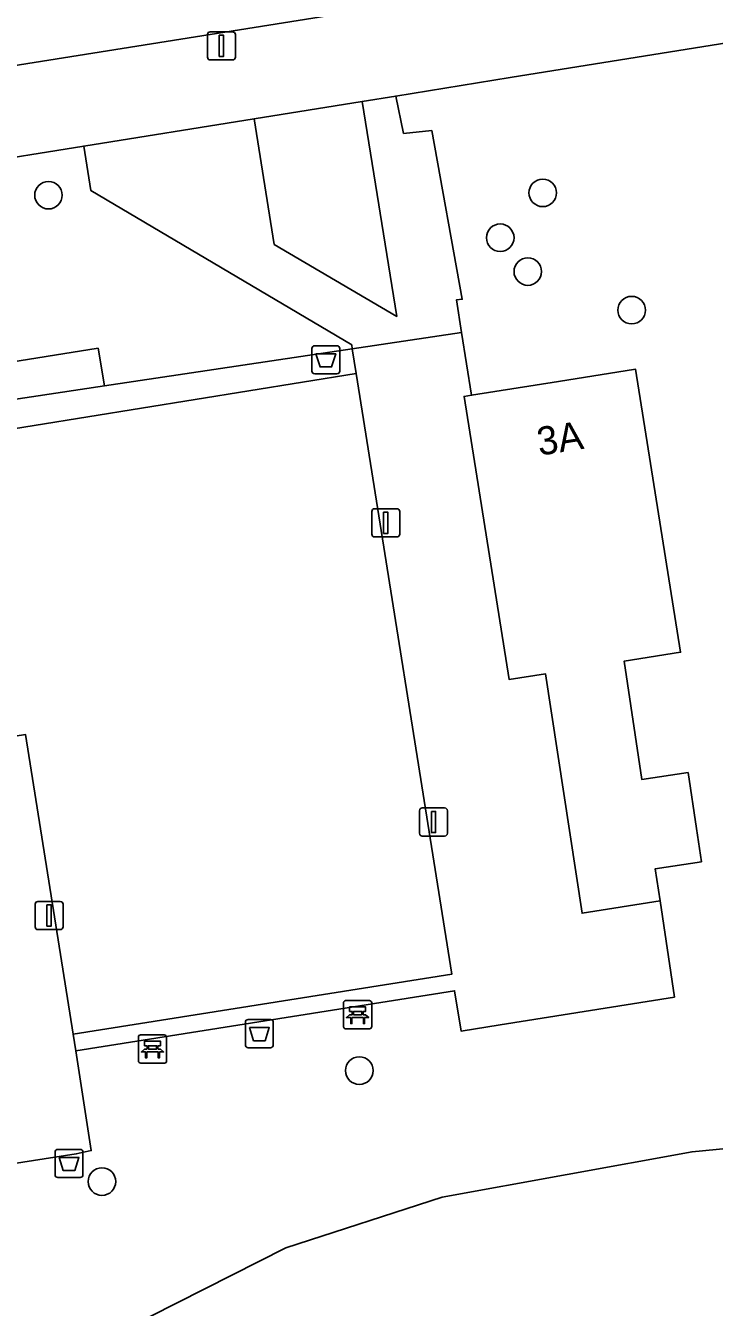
# Model space of a CAD drawing. Extents: x 160077 to 160948, y 386481 to 387498.
# Drawn here: x 160568.98 to 160593.42, y 387002.13 to 387047.61 of the extents above; entities that cross this region are included whole.
import ezdxf

# ---------------------------------------------------------------- set-up
doc = ezdxf.new("R2010")
doc.units = 0
for name, color, linetype in [('IMGEO_Afvalbak', 7, 'Continuous'), ('IMGEO_Bank', 7, 'Continuous'), ('IMGEO_Boom', 7, 'Continuous'), ('IMGEO_Groenvoorziening', 7, 'Continuous'), ('IMGEO_Lichtmast', 7, 'Continuous'), ('IMGEO_Pand', 7, 'Continuous'), ('IMGEO_Pand_nummerreeks', 7, 'Continuous'), ('IMGEO_Terreindeel_halfverhard', 7, 'Continuous'), ('IMGEO_Voetpad_open', 7, 'Continuous')]:
    doc.layers.add(name, color=color, linetype=linetype)

msp = doc.modelspace()

# ---------------------------------------------------------------- linework, layer by layer
at = {"layer": 'IMGEO_Afvalbak'}
for p, q in [((160579.139, 387035.349), (160579.139, 387036.149)), ((160579.139, 387036.149), (160579.139, 387035.349)), ((160579.239, 387036.249), (160580.029, 387036.249)), ((160580.029, 387036.249), (160579.239, 387036.249)), ((160580.129, 387036.149), (160580.129, 387035.349)), ((160580.129, 387035.349), (160580.129, 387036.149)), ((160580.029, 387035.249), (160579.239, 387035.249)), ((160579.239, 387035.249), (160580.029, 387035.249)), ((160576.78, 387011.44), (160576.78, 387012.24)), ((160576.78, 387012.24), (160576.78, 387011.44)), ((160576.88, 387012.34), (160577.67, 387012.34)), ((160577.67, 387012.34), (160576.88, 387012.34)), ((160577.77, 387012.24), (160577.77, 387011.44)), ((160577.77, 387011.44), (160577.77, 387012.24)), ((160577.67, 387011.34), (160576.88, 387011.34)), ((160576.88, 387011.34), (160577.67, 387011.34)), ((160570.025, 387006.833), (160570.025, 387007.633)), ((160570.025, 387007.633), (160570.025, 387006.833)), ((160570.125, 387007.733), (160570.915, 387007.733)), ((160570.915, 387007.733), (160570.125, 387007.733)), ((160571.015, 387007.633), (160571.015, 387006.833)), ((160571.015, 387006.833), (160571.015, 387007.633)), ((160570.915, 387006.733), (160570.125, 387006.733)), ((160570.125, 387006.733), (160570.915, 387006.733))]:
    msp.add_line(p, q, dxfattribs=at)
for points in [[(160579.282, 387035.963), (160579.986, 387035.963), (160579.837, 387035.493), (160579.431, 387035.493), (160579.282, 387035.963)], [(160576.923, 387012.054), (160577.627, 387012.054), (160577.478, 387011.584), (160577.072, 387011.584), (160576.923, 387012.054)], [(160570.168, 387007.447), (160570.872, 387007.447), (160570.723, 387006.977), (160570.317, 387006.977), (160570.168, 387007.447)]]:
    msp.add_lwpolyline(points, dxfattribs=at)
for centre, start, end in [((160579.239, 387036.149), 90, 180), ((160579.239, 387036.149), 90, 180), ((160580.029, 387036.149), 0, 90), ((160580.029, 387036.149), 360, 90), ((160579.239, 387035.349), 180, 270), ((160579.239, 387035.349), 180, 270), ((160580.029, 387035.349), 270, 0), ((160580.029, 387035.349), 270, 0), ((160576.88, 387012.24), 90, 180), ((160576.88, 387012.24), 90, 180), ((160577.67, 387012.24), 0, 90), ((160577.67, 387012.24), 360, 90), ((160576.88, 387011.44), 180, 270), ((160576.88, 387011.44), 180, 270), ((160577.67, 387011.44), 270, 0), ((160577.67, 387011.44), 270, 0), ((160570.125, 387007.633), 90, 180), ((160570.125, 387007.633), 90, 180), ((160570.915, 387007.633), 0, 90), ((160570.915, 387007.633), 360, 90), ((160570.125, 387006.833), 180, 270), ((160570.125, 387006.833), 180, 270), ((160570.915, 387006.833), 270, 0), ((160570.915, 387006.833), 270, 0)]:
    msp.add_arc(centre, 0.1, start, end, dxfattribs=at)
at = {"layer": 'IMGEO_Bank'}
for p, q in [((160580.262, 387012.085), (160580.262, 387012.926)), ((160580.262, 387012.926), (160580.262, 387012.085)), ((160580.337, 387013.01), (160581.178, 387013.01)), ((160581.178, 387013.01), (160580.337, 387013.01)), ((160581.262, 387012.935), (160581.262, 387012.094)), ((160581.262, 387012.094), (160581.262, 387012.935)), ((160580.571, 387012.516), (160580.571, 387012.622)), ((160580.615, 387012.622), (160580.615, 387012.516)), ((160580.903, 387012.628), (160580.621, 387012.628)), ((160580.621, 387012.51), (160580.903, 387012.51)), ((160580.909, 387012.516), (160580.909, 387012.622)), ((160580.953, 387012.622), (160580.953, 387012.516)), ((160581.187, 387012.01), (160580.346, 387012.01)), ((160580.346, 387012.01), (160581.187, 387012.01)), ((160580.959, 387012.408), (160580.566, 387012.408)), ((160572.983, 387010.868), (160572.983, 387011.709)), ((160572.983, 387011.709), (160572.983, 387010.868)), ((160573.058, 387011.793), (160573.899, 387011.793)), ((160573.899, 387011.793), (160573.058, 387011.793)), ((160573.983, 387011.718), (160573.983, 387010.877)), ((160573.983, 387010.877), (160573.983, 387011.718)), ((160573.68, 387011.191), (160573.287, 387011.191)), ((160573.292, 387011.299), (160573.292, 387011.405)), ((160573.336, 387011.405), (160573.336, 387011.299)), ((160573.624, 387011.411), (160573.342, 387011.411)), ((160573.342, 387011.293), (160573.624, 387011.293)), ((160573.63, 387011.299), (160573.63, 387011.405)), ((160573.674, 387011.405), (160573.674, 387011.299)), ((160573.908, 387010.793), (160573.067, 387010.793)), ((160573.067, 387010.793), (160573.908, 387010.793))]:
    msp.add_line(p, q, dxfattribs=at)
for points in [[(160580.509, 387012.408), (160580.367, 387012.408), (160580.479, 387012.51), (160580.565, 387012.51)], [(160580.565, 387012.628), (160580.479, 387012.628), (160580.479, 387012.789), (160581.042, 387012.789), (160581.042, 387012.628), (160580.959, 387012.628)], [(160580.959, 387012.51), (160581.042, 387012.51), (160581.154, 387012.408), (160581.015, 387012.408)], [(160580.559, 387012.401), (160580.559, 387012.194), (160580.516, 387012.194), (160580.516, 387012.401)], [(160581.009, 387012.401), (160581.009, 387012.194), (160580.965, 387012.194), (160580.965, 387012.401)], [(160573.286, 387011.411), (160573.2, 387011.411), (160573.2, 387011.572), (160573.763, 387011.572), (160573.763, 387011.411), (160573.68, 387011.411)], [(160573.23, 387011.191), (160573.088, 387011.191), (160573.2, 387011.293), (160573.286, 387011.293)], [(160573.28, 387011.184), (160573.28, 387010.977), (160573.237, 387010.977), (160573.237, 387011.184)], [(160573.68, 387011.293), (160573.763, 387011.293), (160573.875, 387011.191), (160573.736, 387011.191)], [(160573.73, 387011.184), (160573.73, 387010.977), (160573.686, 387010.977), (160573.686, 387011.184)]]:
    msp.add_lwpolyline(points, dxfattribs=at)
for centre, radius, start, end in [((160580.34, 387012.932), 0.0779, 92.4484, 184.2845), ((160580.34, 387012.932), 0.0779, 92.4484, 184.2845), ((160581.184, 387012.932), 0.0779, 2.4484, 94.2845), ((160581.184, 387012.932), 0.0779, 2.4484, 94.2845), ((160580.564, 387012.621), 0.00671, 2.8957, 87.1043), ((160580.564, 387012.517), 0.00671, 272.8957, 357.1043), ((160580.621, 387012.621), 0.00671, 92.8957, 177.1043), ((160580.621, 387012.517), 0.00671, 182.8957, 267.1043), ((160580.903, 387012.621), 0.00671, 2.8957, 87.1043), ((160580.903, 387012.517), 0.00671, 272.8957, 357.1043), ((160580.96, 387012.621), 0.00671, 92.8957, 177.1043), ((160580.96, 387012.517), 0.00671, 182.8957, 267.1043), ((160580.34, 387012.088), 0.0779, 182.4484, 274.2845), ((160580.34, 387012.088), 0.0779, 182.4484, 274.2845), ((160580.509, 387012.401), 0.00671, 2.8957, 87.1043), ((160580.566, 387012.401), 0.00671, 92.8957, 177.1043), ((160580.958, 387012.401), 0.00671, 2.8957, 87.1043), ((160581.015, 387012.401), 0.00671, 92.8957, 177.1043), ((160581.184, 387012.088), 0.0779, 272.4484, 4.2845), ((160581.184, 387012.088), 0.0779, 272.4484, 4.2845), ((160573.061, 387011.715), 0.0779, 92.4484, 184.2845), ((160573.061, 387011.715), 0.0779, 92.4484, 184.2845), ((160573.905, 387011.715), 0.0779, 2.4484, 94.2845), ((160573.905, 387011.715), 0.0779, 2.4484, 94.2845), ((160573.23, 387011.184), 0.00671, 2.8957, 87.1043), ((160573.287, 387011.184), 0.00671, 92.8957, 177.1043), ((160573.285, 387011.404), 0.00671, 2.8957, 87.1043), ((160573.285, 387011.3), 0.00671, 272.8957, 357.1043), ((160573.342, 387011.404), 0.00671, 92.8957, 177.1043), ((160573.342, 387011.3), 0.00671, 182.8957, 267.1043), ((160573.624, 387011.404), 0.00671, 2.8957, 87.1043), ((160573.624, 387011.3), 0.00671, 272.8957, 357.1043), ((160573.681, 387011.404), 0.00671, 92.8957, 177.1043), ((160573.681, 387011.3), 0.00671, 182.8957, 267.1043), ((160573.679, 387011.184), 0.00671, 2.8957, 87.1043), ((160573.736, 387011.184), 0.00671, 92.8957, 177.1043), ((160573.061, 387010.871), 0.0779, 182.4484, 274.2845), ((160573.061, 387010.871), 0.0779, 182.4484, 274.2845), ((160573.905, 387010.871), 0.0779, 272.4484, 4.2845), ((160573.905, 387010.871), 0.0779, 272.4484, 4.2845)]:
    msp.add_arc(centre, radius, start, end, dxfattribs=at)
at = {"layer": 'IMGEO_Boom'}
for centre in [(160569.791, 387041.589), (160587.331, 387041.672), (160585.823, 387040.08), (160586.801, 387038.879), (160590.488, 387037.51), (160580.823, 387010.527), (160571.689, 387006.589)]:
    msp.add_circle(centre, 0.489, dxfattribs=at)
at = {"layer": 'IMGEO_Groenvoorziening'}
for points in [[(160541.465, 387041.878), (160617.91, 387054.042)], [(160616.113, 387050.565), (160586.174, 387045.76), (160582.114, 387045.108), (160582.393, 387043.781), (160583.391, 387043.879), (160584.473, 387037.894), (160584.268, 387037.876), (160584.452, 387036.718), (160584.807, 387034.49), (160587.896, 387034.982), (160590.623, 387035.417), (160592.225, 387025.374), (160590.22, 387025.054), (160590.849, 387020.855), (160592.49, 387021.101), (160592.787, 387019.114), (160592.964, 387017.935), (160591.323, 387017.689), (160591.494, 387016.548), (160592.005, 387013.136), (160585.825, 387012.151), (160584.432, 387011.929), (160584.204, 387013.36), (160570.759, 387011.228), (160571.309, 387007.688), (160570.778, 387007.571), (160557.433, 387005.487)], [(160553.333, 387031.854), (160553.09, 387033.201), (160571.553, 387036.161), (160571.776, 387034.823), (160580.573, 387036.143), (160580.552, 387036.276), (160571.296, 387041.753), (160571.042, 387043.331), (160542.138, 387038.692)], [(160572.442, 387001.315), (160578.213, 387004.239), (160583.759, 387006.039), (160592.631, 387007.646), (160595.797, 387007.95), (160599.27, 387008.284), (160606.077, 387007.322), (160616.195, 387007.601), (160622.522, 387005.33), (160626.325, 387001.923)], [(160626.325, 387001.923), (160622.522, 387005.33), (160616.195, 387007.601), (160606.077, 387007.322), (160599.27, 387008.284), (160595.797, 387007.95), (160592.631, 387007.646), (160583.759, 387006.039), (160578.213, 387004.239), (160572.442, 387001.315)]]:
    msp.add_lwpolyline(points, dxfattribs=at)
for points in [[(160577.085, 387044.301), (160577.802, 387039.84), (160582.152, 387037.286), (160580.926, 387044.918)], [(160571.776, 387034.823), (160571.553, 387036.161), (160553.09, 387033.201), (160553.333, 387031.854), (160568.329, 387034.305)], [(160568.972, 387022.455), (160555.143, 387020.231), (160555.369, 387018.778), (160556.106, 387014.033), (160557.433, 387005.487), (160570.778, 387007.571), (160571.309, 387007.688), (160570.759, 387011.228), (160570.667, 387011.821)]]:
    msp.add_lwpolyline(points, close=True, dxfattribs=at)
at = {"layer": 'IMGEO_Lichtmast'}
for p, q in [((160575.433, 387046.487), (160575.433, 387047.287)), ((160575.433, 387047.287), (160575.433, 387046.487)), ((160575.533, 387047.387), (160576.323, 387047.387)), ((160576.323, 387047.387), (160575.533, 387047.387)), ((160576.423, 387047.287), (160576.423, 387046.487)), ((160576.423, 387046.487), (160576.423, 387047.287)), ((160576.323, 387046.387), (160575.533, 387046.387)), ((160575.533, 387046.387), (160576.323, 387046.387)), ((160581.266, 387029.564), (160581.266, 387030.364)), ((160581.266, 387030.364), (160581.266, 387029.564)), ((160581.366, 387030.464), (160582.156, 387030.464)), ((160582.156, 387030.464), (160581.366, 387030.464)), ((160582.256, 387030.364), (160582.256, 387029.564)), ((160582.256, 387029.564), (160582.256, 387030.364)), ((160582.156, 387029.464), (160581.366, 387029.464)), ((160581.366, 387029.464), (160582.156, 387029.464)), ((160582.958, 387018.948), (160582.958, 387019.748)), ((160582.958, 387019.748), (160582.958, 387018.948)), ((160583.058, 387019.848), (160583.848, 387019.848)), ((160583.848, 387019.848), (160583.058, 387019.848)), ((160583.948, 387019.748), (160583.948, 387018.948)), ((160583.948, 387018.948), (160583.948, 387019.748)), ((160583.848, 387018.848), (160583.058, 387018.848)), ((160583.058, 387018.848), (160583.848, 387018.848)), ((160569.318, 387015.628), (160569.318, 387016.428)), ((160569.318, 387016.428), (160569.318, 387015.628)), ((160569.418, 387016.528), (160570.208, 387016.528)), ((160570.208, 387016.528), (160569.418, 387016.528)), ((160570.308, 387016.428), (160570.308, 387015.628)), ((160570.308, 387015.628), (160570.308, 387016.428)), ((160570.208, 387015.528), (160569.418, 387015.528)), ((160569.418, 387015.528), (160570.208, 387015.528))]:
    msp.add_line(p, q, dxfattribs=at)
for points in [[(160575.853, 387047.262), (160576.003, 387047.262), (160576.003, 387046.512), (160575.853, 387046.512), (160575.853, 387047.262)], [(160581.686, 387030.339), (160581.836, 387030.339), (160581.836, 387029.589), (160581.686, 387029.589), (160581.686, 387030.339)], [(160583.378, 387019.723), (160583.528, 387019.723), (160583.528, 387018.973), (160583.378, 387018.973), (160583.378, 387019.723)], [(160569.738, 387016.403), (160569.888, 387016.403), (160569.888, 387015.653), (160569.738, 387015.653), (160569.738, 387016.403)]]:
    msp.add_lwpolyline(points, dxfattribs=at)
for centre, start, end in [((160575.533, 387047.287), 90, 180), ((160575.533, 387047.287), 90, 180), ((160576.323, 387047.287), 0, 90), ((160576.323, 387047.287), 360, 90), ((160575.533, 387046.487), 180, 270), ((160575.533, 387046.487), 180, 270), ((160576.323, 387046.487), 270, 0), ((160576.323, 387046.487), 270, 0), ((160581.366, 387030.364), 90, 180), ((160581.366, 387030.364), 90, 180), ((160582.156, 387030.364), 0, 90), ((160582.156, 387030.364), 360, 90), ((160581.366, 387029.564), 180, 270), ((160581.366, 387029.564), 180, 270), ((160582.156, 387029.564), 270, 0), ((160582.156, 387029.564), 270, 0), ((160583.058, 387019.748), 90, 180), ((160583.058, 387019.748), 90, 180), ((160583.848, 387019.748), 0, 90), ((160583.848, 387019.748), 360, 90), ((160583.058, 387018.948), 180, 270), ((160583.058, 387018.948), 180, 270), ((160583.848, 387018.948), 270, 0), ((160583.848, 387018.948), 270, 0), ((160569.418, 387016.428), 90, 180), ((160569.418, 387016.428), 90, 180), ((160570.208, 387016.428), 0, 90), ((160570.208, 387016.428), 360, 90), ((160569.418, 387015.628), 180, 270), ((160569.418, 387015.628), 180, 270), ((160570.208, 387015.628), 270, 0), ((160570.208, 387015.628), 270, 0)]:
    msp.add_arc(centre, 0.1, start, end, dxfattribs=at)
at = {"layer": 'IMGEO_Pand'}
msp.add_lwpolyline([(160590.623, 387035.417), (160587.896, 387034.982), (160584.807, 387034.49), (160584.54, 387034.447), (160586.142, 387024.404), (160587.425, 387024.608), (160588.728, 387016.108), (160591.494, 387016.548), (160591.323, 387017.689), (160592.964, 387017.935), (160592.787, 387019.114), (160592.49, 387021.101), (160590.849, 387020.855), (160590.22, 387025.054), (160592.225, 387025.374)], close=True, dxfattribs=at)
at = {"layer": 'IMGEO_Terreindeel_halfverhard'}
msp.add_lwpolyline([(160580.713, 387035.264), (160567.361, 387033.111), (160559.854, 387031.909), (160553.488, 387030.885), (160555.143, 387020.231), (160568.972, 387022.455), (160570.667, 387011.821), (160584.109, 387013.953)], close=True, dxfattribs=at)
at = {"layer": 'IMGEO_Voetpad_open'}
for points in [[(160640.928, 387057.656), (160633.635, 387056.544), (160617.91, 387054.042), (160541.465, 387041.878)], [(160542.138, 387038.692), (160571.042, 387043.331), (160577.085, 387044.301), (160580.926, 387044.918), (160582.114, 387045.108), (160586.174, 387045.76), (160616.113, 387050.565), (160618.448, 387050.94), (160626.091, 387052.122), (160636.756, 387053.742), (160639.372, 387054.162)]]:
    msp.add_lwpolyline(points, dxfattribs=at)
for points in [[(160577.802, 387039.84), (160577.085, 387044.301), (160571.042, 387043.331), (160571.296, 387041.753), (160580.552, 387036.276), (160580.573, 387036.143), (160584.452, 387036.718), (160584.268, 387037.876), (160584.473, 387037.894), (160583.391, 387043.879), (160582.393, 387043.781), (160582.114, 387045.108), (160580.926, 387044.918), (160582.152, 387037.286)], [(160584.54, 387034.447), (160584.807, 387034.49), (160584.452, 387036.718), (160580.573, 387036.143), (160580.713, 387035.264), (160584.109, 387013.953), (160570.667, 387011.821), (160570.759, 387011.228), (160584.204, 387013.36), (160584.432, 387011.929), (160585.825, 387012.151), (160592.005, 387013.136), (160591.494, 387016.548), (160588.728, 387016.108), (160587.425, 387024.608), (160586.142, 387024.404)], [(160580.713, 387035.264), (160580.573, 387036.143), (160571.776, 387034.823), (160568.329, 387034.305), (160553.333, 387031.854), (160553.488, 387030.885), (160559.854, 387031.909), (160567.361, 387033.111)]]:
    msp.add_lwpolyline(points, close=True, dxfattribs=at)

# ---------------------------------------------------------------- texts
at = {"layer": 'IMGEO_Pand_nummerreeks'}
msp.add_text('3A', height=1, rotation=8.8637, dxfattribs=at).set_placement((160587.208, 387032.344))

doc.saveas('drawing.dxf')
